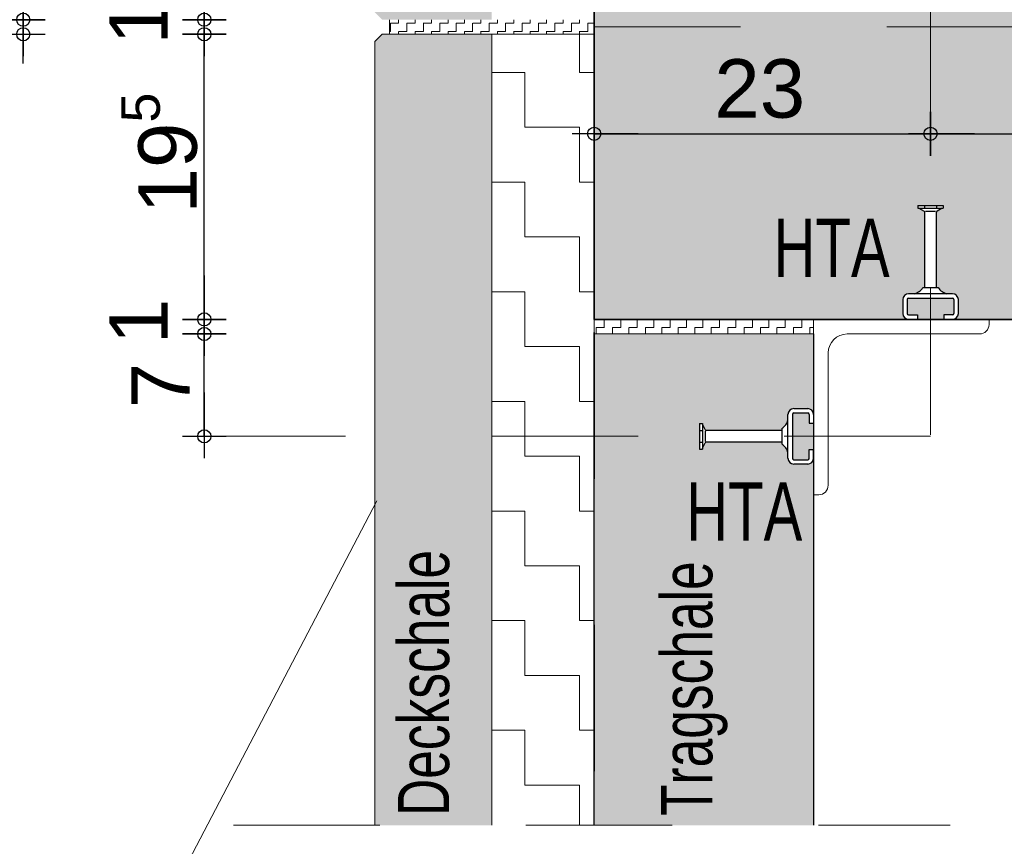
# Model space of a CAD drawing. Header units: metres. Extents: x 1316.5 to 1415.3, y -94.1 to -52.
# Tile 391 of 656: x 1400.355 to 1401.028, y -76.917 to -76.351. Entities that reach past the tile are written whole.
import ezdxf

# ---------------------------------------------------------------- set-up
doc = ezdxf.new("R2010")
doc.units = ezdxf.units.M
doc.header["$PDMODE"] = 65
for name, pattern in [('AUSGEZOGEN', [0]), ('GETRENNT2_S10', [0.045, 0.02, -0.01, 0, -0.005, 0, -0.01]), ('GETRENNT2_S6', [0.12, 0.07, -0.01, 0.01, -0.01, 0.01, -0.01]), ('STRICHLINIE2_S3', [0.055, 0.04, -0.015]), ('STRICHPUNKT2_S5', [0.1, 0.07, -0.01, 0.01, -0.01])]:
    doc.linetypes.add(name, pattern=pattern)
doc.layers.add('XR$4$_40732', color=7, linetype='Continuous')
doc.layers.add('XR$4$_42154', color=7, linetype='Continuous')
for name, color, linetype, lineweight in [('XR$4$Achsen', 4, 'AUSGEZOGEN', 13), ('XR$4$Fenster', 3, 'AUSGEZOGEN', 18), ('XR$4$Maßlinie 1_50', 7, 'AUSGEZOGEN', 25), ('XR$4$Muster', 4, 'AUSGEZOGEN', 13), ('XR$4$Möblierung', 4, 'AUSGEZOGEN', 13), ('XR$4$STANDARD_1', 7, 'AUSGEZOGEN', 25), ('XR$4$Text 1_100', 3, 'AUSGEZOGEN', 18), ('XR$4$Türen', 3, 'AUSGEZOGEN', 18), ('XR$4$Wand Mauerwerk tr_1', 42, 'AUSGEZOGEN', 18)]:
    doc.layers.add(name, color=color, linetype=linetype, lineweight=lineweight)
doc.styles.add('ARIAL', font='arial.ttf')
doc.dimstyles.new('DIMSTYLE_21', dxfattribs={"dimtxt": 0.04, "dimasz": 0.03, "dimexe": 0, "dimexo": 1e-06, "dimgap": 0.02, "dimtad": 2, "dimdec": 0, "dimlfac": 100, "dimrnd": 0.5, "dimzin": 12, "dimdsep": 46, "dimtxsty": 'ARIAL', "dimblk1": 'ALL_ML_KREIS', "dimblk2": 'ALL_ML_KREIS', "dimsah": 1, "dimcen": 0, "dimse1": 1, "dimse2": 1, "dimclrd": 7, "dimclre": 7, "dimclrt": 7, "dimadec": 0, "dimazin": 0, "dimtfac": 1, "dimtdec": 0, "dimtix": 1, "dimtmove": 2, "dimatfit": 3, "dimfxl": 0, "dimtzin": 0, "dimlwd": 0, "dimlwe": 25, "dimarcsym": 0})
doc.dimstyles.new('DIMSTYLE_38', dxfattribs={"dimtxt": 0.04, "dimasz": 0.03, "dimexe": 0, "dimexo": 1e-06, "dimgap": 0.02, "dimtad": 2, "dimdec": 1, "dimlfac": 100, "dimrnd": 0.5, "dimzin": 12, "dimdsep": 46, "dimtxsty": 'ARIAL', "dimblk1": 'ALL_ML_KREIS', "dimblk2": 'ALL_ML_KREIS', "dimsah": 1, "dimcen": 0, "dimse1": 1, "dimse2": 1, "dimclrd": 7, "dimclre": 7, "dimclrt": 7, "dimadec": 0, "dimazin": 0, "dimtfac": 1, "dimtdec": 0, "dimtix": 1, "dimtmove": 2, "dimatfit": 3, "dimfxl": 0, "dimtzin": 0, "dimlwd": 0, "dimlwe": 25, "dimarcsym": 0})
doc.dimstyles.new('DIMSTYLE_4', dxfattribs={"dimtxt": 0.04, "dimasz": 0.03, "dimexe": 0, "dimexo": 1e-06, "dimgap": 0.02, "dimtad": 2, "dimdec": 1, "dimlfac": 100, "dimrnd": 0.5, "dimzin": 4, "dimdsep": 46, "dimtxsty": 'ARIAL', "dimblk1": 'ALL_ML_KREIS', "dimblk2": 'ALL_ML_KREIS', "dimsah": 1, "dimcen": 0, "dimse1": 1, "dimse2": 1, "dimclrd": 7, "dimclre": 7, "dimclrt": 7, "dimadec": 0, "dimazin": 0, "dimtfac": 1, "dimtdec": 0, "dimtix": 1, "dimtmove": 2, "dimatfit": 3, "dimfxl": 0, "dimtzin": 0, "dimlwd": 0, "dimlwe": 25, "dimarcsym": 0})
doc.dimstyles.new('DIMSTYLE_5', dxfattribs={"dimtxt": 0.04, "dimasz": 0.03, "dimexe": 0, "dimexo": 1e-06, "dimgap": 0.02, "dimtad": 2, "dimdec": 1, "dimlfac": 100, "dimrnd": 0.5, "dimzin": 4, "dimdsep": 46, "dimtxsty": 'ARIAL', "dimblk1": 'ALL_ML_KREIS', "dimblk2": 'ALL_ML_KREIS', "dimsah": 1, "dimcen": 0, "dimse1": 1, "dimse2": 1, "dimclrd": 7, "dimclre": 7, "dimclrt": 7, "dimadec": 0, "dimazin": 0, "dimtfac": 1, "dimtdec": 0, "dimtix": 1, "dimtmove": 2, "dimatfit": 3, "dimfxl": 0, "dimtvp": 1.2, "dimtzin": 0, "dimlwd": 0, "dimlwe": 25, "dimarcsym": 0})
pattern_1 = [(90, (-0.01125, 0.01125), (-0.005625, 0.005625), [0.005625, -0.005625]), (180, (-0.01125, 0.01125), (-0.005625, -0.005625), [0.005625, -0.005625])]

# ---------------------------------------------------------------- blocks, each defined once
blk = doc.blocks.new('COMPLEXOBJECT_47')
at = {"layer": 'XR$4$_40732', "color": 3, "linetype": 'AUSGEZOGEN', "lineweight": 13, "transparency": 33554687}
for p, q in [((1401.01747, -76.55637), (1400.89747, -76.55637)), ((1400.89747, -76.55637), (1400.89747, -76.67637)), ((1401.01747, -76.55987), (1401.01747, -76.55637)), ((1400.92047, -76.56637), (1401.01097, -76.56637)), ((1400.90747, -76.66987), (1400.90747, -76.57937)), ((1400.89747, -76.62587), (1400.89747, -76.64537)), ((1400.89747, -76.67637), (1400.90097, -76.67637))]:
    blk.add_line(p, q, dxfattribs=at)
for centre, radius, start, end in [((1401.01097, -76.55987), 0.0065, 270, 0), ((1400.92047, -76.57937), 0.013, 90, 180), ((1400.90097, -76.66987), 0.0065, 270, 0)]:
    blk.add_arc(centre, radius, start, end, dxfattribs=at)
blk = doc.blocks.new('ALL_ML_KREIS')
at = {"color": 0, "linetype": 'ByBlock', "lineweight": -2}
for p, q in [((0, -0.5), (0, 0.5)), ((-1, 0), (0.5, 0))]:
    blk.add_line(p, q, dxfattribs=at)
blk.add_circle((0, 0), 0.15, dxfattribs=at)
blk = doc.blocks.new('*D385')
at = {"layer": 'DEFPOINTS', "color": 7, "linetype": 'AUSGEZOGEN', "lineweight": 25, "transparency": 33554687}
for p in [(1400.59747, -76.90247), (1400.89747, -76.90247), (1400.59747, -77.19122)]:
    blk.add_point(p, dxfattribs=at)
at = {"layer": 'XR$4$Maßlinie 1_50', "color": 7, "linetype": 'AUSGEZOGEN', "lineweight": -2, "transparency": 33554687}
blk.add_line((1400.59747, -77.19122), (1400.89747, -77.19122), dxfattribs=at)
at = {"layer": 'XR$4$Maßlinie 1_50', "color": 7, "linetype": 'AUSGEZOGEN', "lineweight": 25, "transparency": 33554687, "xscale": 0.03, "yscale": 0.03, "zscale": 0.03, "rotation": 180}
blk.add_blockref('ALL_ML_KREIS', (1400.59747, -77.19122), dxfattribs=at)
at = {"layer": 'XR$4$Maßlinie 1_50', "color": 7, "linetype": 'AUSGEZOGEN', "lineweight": 25, "transparency": 33554687, "xscale": 0.03, "yscale": 0.03, "zscale": 0.03}
blk.add_blockref('ALL_ML_KREIS', (1400.89747, -77.19122), dxfattribs=at)
at = {"layer": 'XR$4$Maßlinie 1_50', "color": 7, "linetype": 'AUSGEZOGEN', "lineweight": 25, "transparency": 33554687, "insert": (1400.74573, -77.16051), "char_height": 0.04, "width": 0.16, "attachment_point": 5, "style": 'ARIAL'}
blk.add_mtext('\\A1;{\\A1;{30\\H0.026400;\\S^ ;}}', dxfattribs=at)
blk = doc.blocks.new('*D388')
at = {"layer": 'DEFPOINTS', "color": 7, "linetype": 'AUSGEZOGEN', "lineweight": 25, "transparency": 33554687}
for p in [(1400.59747, -75.8897), (1400.67747, -76.11778), (1400.59747, -76.66742)]:
    blk.add_point(p, dxfattribs=at)
at = {"layer": 'XR$4$Maßlinie 1_50', "color": 7, "linetype": 'AUSGEZOGEN', "lineweight": -2, "transparency": 33554687}
blk.add_line((1400.59747, -75.8897), (1400.67747, -75.8897), dxfattribs=at)
at = {"layer": 'XR$4$Maßlinie 1_50', "color": 7, "linetype": 'AUSGEZOGEN', "lineweight": 25, "transparency": 33554687, "xscale": 0.03, "yscale": 0.03, "zscale": 0.03, "rotation": 180}
blk.add_blockref('ALL_ML_KREIS', (1400.59747, -75.8897), dxfattribs=at)
at = {"layer": 'XR$4$Maßlinie 1_50', "color": 7, "linetype": 'AUSGEZOGEN', "lineweight": 25, "transparency": 33554687, "xscale": 0.03, "yscale": 0.03, "zscale": 0.03}
blk.add_blockref('ALL_ML_KREIS', (1400.67747, -75.8897), dxfattribs=at)
at = {"layer": 'XR$4$Maßlinie 1_50', "color": 7, "linetype": 'AUSGEZOGEN', "lineweight": 25, "transparency": 33554687, "insert": (1400.63716, -75.85901), "char_height": 0.04, "width": 0.12, "attachment_point": 5, "style": 'ARIAL'}
blk.add_mtext('\\A1;{\\A1;{8\\H0.026400;\\S^ ;}}', dxfattribs=at)
blk = doc.blocks.new('*D389')
at = {"layer": 'DEFPOINTS', "color": 7, "linetype": 'AUSGEZOGEN', "lineweight": 25, "transparency": 33554687}
for p in [(1400.67747, -75.8897), (1400.67747, -76.11778), (1400.74747, -76.63013)]:
    blk.add_point(p, dxfattribs=at)
at = {"layer": 'XR$4$Maßlinie 1_50', "color": 7, "linetype": 'AUSGEZOGEN', "lineweight": -2, "transparency": 33554687}
blk.add_line((1400.67747, -75.8897), (1400.74747, -75.8897), dxfattribs=at)
at = {"layer": 'XR$4$Maßlinie 1_50', "color": 7, "linetype": 'AUSGEZOGEN', "lineweight": 25, "transparency": 33554687, "xscale": 0.03, "yscale": 0.03, "zscale": 0.03, "rotation": 180}
blk.add_blockref('ALL_ML_KREIS', (1400.67747, -75.8897), dxfattribs=at)
at = {"layer": 'XR$4$Maßlinie 1_50', "color": 7, "linetype": 'AUSGEZOGEN', "lineweight": 25, "transparency": 33554687, "xscale": 0.03, "yscale": 0.03, "zscale": 0.03}
blk.add_blockref('ALL_ML_KREIS', (1400.74747, -75.8897), dxfattribs=at)
at = {"layer": 'XR$4$Maßlinie 1_50', "color": 7, "linetype": 'AUSGEZOGEN', "lineweight": 25, "transparency": 33554687, "insert": (1400.7122, -75.8597), "char_height": 0.04, "width": 0.12, "attachment_point": 5, "style": 'ARIAL'}
blk.add_mtext('\\A1;{\\A1;{7\\H0.026400;\\S^ ;}}', dxfattribs=at)
blk = doc.blocks.new('*D390')
at = {"layer": 'DEFPOINTS', "color": 7, "linetype": 'AUSGEZOGEN', "lineweight": 25, "transparency": 33554687}
for p in [(1400.63548, -76.35137), (1400.35707, -76.36137), (1400.64265, -76.36137)]:
    blk.add_point(p, dxfattribs=at)
at = {"layer": 'XR$4$Maßlinie 1_50', "color": 7, "linetype": 'AUSGEZOGEN', "lineweight": -2, "transparency": 33554687}
blk.add_line((1400.35707, -76.36137), (1400.35707, -76.35137), dxfattribs=at)
at = {"layer": 'XR$4$Maßlinie 1_50', "color": 7, "linetype": 'AUSGEZOGEN', "lineweight": 25, "transparency": 33554687, "xscale": 0.03, "yscale": 0.03, "zscale": 0.03}
for p, rotation in [((1400.35707, -76.36137), 270), ((1400.35707, -76.35137), 90)]:
    blk.add_blockref('ALL_ML_KREIS', p, dxfattribs=dict(at, rotation=rotation))
at = {"layer": 'XR$4$Maßlinie 1_50', "color": 7, "linetype": 'AUSGEZOGEN', "lineweight": 25, "transparency": 33554687, "insert": (1400.31207, -76.35278), "char_height": 0.04, "width": 0.12, "attachment_point": 5, "rotation": 90, "style": 'ARIAL'}
blk.add_mtext('\\A1;{\\A1;{1\\H0.026400;\\S^ ;}}', dxfattribs=at)
blk = doc.blocks.new('*D391')
at = {"layer": 'DEFPOINTS', "color": 7, "linetype": 'AUSGEZOGEN', "lineweight": 25, "transparency": 33554687}
for p in [(1400.8143, -76.00637), (1400.35707, -76.35137), (1400.63548, -76.35137)]:
    blk.add_point(p, dxfattribs=at)
at = {"layer": 'XR$4$Maßlinie 1_50', "color": 7, "linetype": 'AUSGEZOGEN', "lineweight": -2, "transparency": 33554687}
blk.add_line((1400.35707, -76.35137), (1400.35707, -76.00637), dxfattribs=at)
at = {"layer": 'XR$4$Maßlinie 1_50', "color": 7, "linetype": 'AUSGEZOGEN', "lineweight": 25, "transparency": 33554687, "xscale": 0.03, "yscale": 0.03, "zscale": 0.03}
for p, rotation in [((1400.35707, -76.00637), 90), ((1400.35707, -76.35137), 270)]:
    blk.add_blockref('ALL_ML_KREIS', p, dxfattribs=dict(at, rotation=rotation))
at = {"layer": 'XR$4$Maßlinie 1_50', "color": 7, "linetype": 'AUSGEZOGEN', "lineweight": 25, "transparency": 33554687, "insert": (1400.32636, -76.1626), "char_height": 0.04, "width": 0.16, "attachment_point": 5, "rotation": 90, "style": 'ARIAL'}
blk.add_mtext('\\A1;{\\A1;{34\\H0.026400;\\S5^ ;}}', dxfattribs=at)
blk = doc.blocks.new('*D396')
at = {"layer": 'DEFPOINTS', "color": 7, "linetype": 'AUSGEZOGEN', "lineweight": 25, "transparency": 33554687}
for p in [(1400.67747, -76.87947), (1400.59747, -76.90247), (1400.59747, -77.06804)]:
    blk.add_point(p, dxfattribs=at)
at = {"layer": 'XR$4$Maßlinie 1_50', "color": 7, "linetype": 'AUSGEZOGEN', "lineweight": -2, "transparency": 33554687}
blk.add_line((1400.59747, -77.06804), (1400.67747, -77.06804), dxfattribs=at)
at = {"layer": 'XR$4$Maßlinie 1_50', "color": 7, "linetype": 'AUSGEZOGEN', "lineweight": 25, "transparency": 33554687, "xscale": 0.03, "yscale": 0.03, "zscale": 0.03, "rotation": 180}
blk.add_blockref('ALL_ML_KREIS', (1400.59747, -77.06804), dxfattribs=at)
at = {"layer": 'XR$4$Maßlinie 1_50', "color": 7, "linetype": 'AUSGEZOGEN', "lineweight": 25, "transparency": 33554687, "xscale": 0.03, "yscale": 0.03, "zscale": 0.03}
blk.add_blockref('ALL_ML_KREIS', (1400.67747, -77.06804), dxfattribs=at)
at = {"layer": 'XR$4$Maßlinie 1_50', "color": 7, "linetype": 'AUSGEZOGEN', "lineweight": 25, "transparency": 33554687, "insert": (1400.63716, -77.03736), "char_height": 0.04, "width": 0.12, "attachment_point": 5, "style": 'ARIAL'}
blk.add_mtext('\\A1;{\\A1;{8\\H0.026400;\\S^ ;}}', dxfattribs=at)
blk = doc.blocks.new('*D397')
at = {"layer": 'DEFPOINTS', "color": 7, "linetype": 'AUSGEZOGEN', "lineweight": 25, "transparency": 33554687}
for p in [(1400.74747, -76.86947), (1400.67747, -76.87947), (1400.67747, -77.06804)]:
    blk.add_point(p, dxfattribs=at)
at = {"layer": 'XR$4$Maßlinie 1_50', "color": 7, "linetype": 'AUSGEZOGEN', "lineweight": -2, "transparency": 33554687}
blk.add_line((1400.67747, -77.06804), (1400.74747, -77.06804), dxfattribs=at)
at = {"layer": 'XR$4$Maßlinie 1_50', "color": 7, "linetype": 'AUSGEZOGEN', "lineweight": 25, "transparency": 33554687, "xscale": 0.03, "yscale": 0.03, "zscale": 0.03, "rotation": 180}
blk.add_blockref('ALL_ML_KREIS', (1400.67747, -77.06804), dxfattribs=at)
at = {"layer": 'XR$4$Maßlinie 1_50', "color": 7, "linetype": 'AUSGEZOGEN', "lineweight": 25, "transparency": 33554687, "xscale": 0.03, "yscale": 0.03, "zscale": 0.03}
blk.add_blockref('ALL_ML_KREIS', (1400.74747, -77.06804), dxfattribs=at)
at = {"layer": 'XR$4$Maßlinie 1_50', "color": 7, "linetype": 'AUSGEZOGEN', "lineweight": 25, "transparency": 33554687, "insert": (1400.7122, -77.03804), "char_height": 0.04, "width": 0.12, "attachment_point": 5, "style": 'ARIAL'}
blk.add_mtext('\\A1;{\\A1;{7\\H0.026400;\\S^ ;}}', dxfattribs=at)
blk = doc.blocks.new('*D398')
at = {"layer": 'DEFPOINTS', "color": 7, "linetype": 'AUSGEZOGEN', "lineweight": 25, "transparency": 33554687}
for p in [(1400.89747, -76.85947), (1400.74747, -76.86947), (1400.74747, -77.06804)]:
    blk.add_point(p, dxfattribs=at)
at = {"layer": 'XR$4$Maßlinie 1_50', "color": 7, "linetype": 'AUSGEZOGEN', "lineweight": -2, "transparency": 33554687}
blk.add_line((1400.74747, -77.06804), (1400.89747, -77.06804), dxfattribs=at)
at = {"layer": 'XR$4$Maßlinie 1_50', "color": 7, "linetype": 'AUSGEZOGEN', "lineweight": 25, "transparency": 33554687, "xscale": 0.03, "yscale": 0.03, "zscale": 0.03, "rotation": 180}
blk.add_blockref('ALL_ML_KREIS', (1400.74747, -77.06804), dxfattribs=at)
at = {"layer": 'XR$4$Maßlinie 1_50', "color": 7, "linetype": 'AUSGEZOGEN', "lineweight": 25, "transparency": 33554687, "xscale": 0.03, "yscale": 0.03, "zscale": 0.03}
blk.add_blockref('ALL_ML_KREIS', (1400.89747, -77.06804), dxfattribs=at)
at = {"layer": 'XR$4$Maßlinie 1_50', "color": 7, "linetype": 'AUSGEZOGEN', "lineweight": 25, "transparency": 33554687, "insert": (1400.82051, -77.03736), "char_height": 0.04, "width": 0.16, "attachment_point": 5, "style": 'ARIAL'}
blk.add_mtext('\\A1;{\\A1;{15\\H0.026400;\\S^ ;}}', dxfattribs=at)
blk = doc.blocks.new('*D399')
at = {"layer": 'DEFPOINTS', "color": 7, "linetype": 'AUSGEZOGEN', "lineweight": 25, "transparency": 33554687}
for p in [(1401.69646, -76.55637), (1400.89747, -76.85947), (1400.89747, -77.06804)]:
    blk.add_point(p, dxfattribs=at)
at = {"layer": 'XR$4$Maßlinie 1_50', "color": 7, "linetype": 'AUSGEZOGEN', "lineweight": -2, "transparency": 33554687}
blk.add_line((1400.89747, -77.06804), (1401.69646, -77.06804), dxfattribs=at)
at = {"layer": 'XR$4$Maßlinie 1_50', "color": 7, "linetype": 'AUSGEZOGEN', "lineweight": 25, "transparency": 33554687, "xscale": 0.03, "yscale": 0.03, "zscale": 0.03, "rotation": 180}
blk.add_blockref('ALL_ML_KREIS', (1400.89747, -77.06804), dxfattribs=at)
at = {"layer": 'XR$4$Maßlinie 1_50', "color": 7, "linetype": 'AUSGEZOGEN', "lineweight": 25, "transparency": 33554687, "xscale": 0.03, "yscale": 0.03, "zscale": 0.03}
blk.add_blockref('ALL_ML_KREIS', (1401.69646, -77.06804), dxfattribs=at)
at = {"layer": 'XR$4$Maßlinie 1_50', "color": 7, "linetype": 'AUSGEZOGEN', "lineweight": 25, "transparency": 33554687, "insert": (1401.29522, -77.03736), "char_height": 0.04, "width": 0.16, "attachment_point": 5, "style": 'ARIAL'}
blk.add_mtext('\\A1;{\\A1;{80\\H0.026400;\\S^ ;}}', dxfattribs=at)
blk = doc.blocks.new('*D419')
at = {"layer": 'DEFPOINTS', "color": 7, "linetype": 'AUSGEZOGEN', "lineweight": 25, "transparency": 33554687}
for p in [(1400.85393, -76.56637), (1400.48086, -76.63637), (1400.74747, -76.63637)]:
    blk.add_point(p, dxfattribs=at)
at = {"layer": 'XR$4$Maßlinie 1_50', "color": 7, "linetype": 'AUSGEZOGEN', "lineweight": -2, "transparency": 33554687}
blk.add_line((1400.48086, -76.63637), (1400.48086, -76.56637), dxfattribs=at)
at = {"layer": 'XR$4$Maßlinie 1_50', "color": 7, "linetype": 'AUSGEZOGEN', "lineweight": 25, "transparency": 33554687, "xscale": 0.03, "yscale": 0.03, "zscale": 0.03}
for p, rotation in [((1400.48086, -76.56637), 90), ((1400.48086, -76.63637), 270)]:
    blk.add_blockref('ALL_ML_KREIS', p, dxfattribs=dict(at, rotation=rotation))
at = {"layer": 'XR$4$Maßlinie 1_50', "color": 7, "linetype": 'AUSGEZOGEN', "lineweight": 25, "transparency": 33554687, "insert": (1400.45086, -76.60164), "char_height": 0.04, "width": 0.12, "attachment_point": 5, "rotation": 90, "style": 'ARIAL'}
blk.add_mtext('\\A1;{\\A1;{7\\H0.026400;\\S^ ;}}', dxfattribs=at)
blk = doc.blocks.new('*D420')
at = {"layer": 'DEFPOINTS', "color": 7, "linetype": 'AUSGEZOGEN', "lineweight": 25, "transparency": 33554687}
for p in [(1400.93809, -76.55637), (1400.48086, -76.56637), (1400.85393, -76.56637)]:
    blk.add_point(p, dxfattribs=at)
at = {"layer": 'XR$4$Maßlinie 1_50', "color": 7, "linetype": 'AUSGEZOGEN', "lineweight": -2, "transparency": 33554687}
blk.add_line((1400.48086, -76.56637), (1400.48086, -76.55637), dxfattribs=at)
at = {"layer": 'XR$4$Maßlinie 1_50', "color": 7, "linetype": 'AUSGEZOGEN', "lineweight": 25, "transparency": 33554687, "xscale": 0.03, "yscale": 0.03, "zscale": 0.03}
for p, rotation in [((1400.48086, -76.56637), 270), ((1400.48086, -76.55637), 90)]:
    blk.add_blockref('ALL_ML_KREIS', p, dxfattribs=dict(at, rotation=rotation))
at = {"layer": 'XR$4$Maßlinie 1_50', "color": 7, "linetype": 'AUSGEZOGEN', "lineweight": 25, "transparency": 33554687, "insert": (1400.43586, -76.55778), "char_height": 0.04, "width": 0.12, "attachment_point": 5, "rotation": 90, "style": 'ARIAL'}
blk.add_mtext('\\A1;{\\A1;{1\\H0.026400;\\S^ ;}}', dxfattribs=at)
blk = doc.blocks.new('*D421')
at = {"layer": 'DEFPOINTS', "color": 7, "linetype": 'AUSGEZOGEN', "lineweight": 25, "transparency": 33554687}
for p in [(1400.64265, -76.36137), (1400.48086, -76.55637), (1400.93809, -76.55637)]:
    blk.add_point(p, dxfattribs=at)
at = {"layer": 'XR$4$Maßlinie 1_50', "color": 7, "linetype": 'AUSGEZOGEN', "lineweight": -2, "transparency": 33554687}
blk.add_line((1400.48086, -76.55637), (1400.48086, -76.36137), dxfattribs=at)
at = {"layer": 'XR$4$Maßlinie 1_50', "color": 7, "linetype": 'AUSGEZOGEN', "lineweight": 25, "transparency": 33554687, "xscale": 0.03, "yscale": 0.03, "zscale": 0.03}
for p, rotation in [((1400.48086, -76.36137), 90), ((1400.48086, -76.55637), 270)]:
    blk.add_blockref('ALL_ML_KREIS', p, dxfattribs=dict(at, rotation=rotation))
at = {"layer": 'XR$4$Maßlinie 1_50', "color": 7, "linetype": 'AUSGEZOGEN', "lineweight": 25, "transparency": 33554687, "insert": (1400.45018, -76.4426), "char_height": 0.04, "width": 0.16, "attachment_point": 5, "rotation": 90, "style": 'ARIAL'}
blk.add_mtext('\\A1;{\\A1;{19\\H0.026400;\\S5^ ;}}', dxfattribs=at)
blk = doc.blocks.new('*D422')
at = {"layer": 'DEFPOINTS', "color": 7, "linetype": 'AUSGEZOGEN', "lineweight": 25, "transparency": 33554687}
for p in [(1400.63988, -76.35137), (1400.48086, -76.36137), (1400.64265, -76.36137)]:
    blk.add_point(p, dxfattribs=at)
at = {"layer": 'XR$4$Maßlinie 1_50', "color": 7, "linetype": 'AUSGEZOGEN', "lineweight": -2, "transparency": 33554687}
blk.add_line((1400.48086, -76.36137), (1400.48086, -76.35137), dxfattribs=at)
at = {"layer": 'XR$4$Maßlinie 1_50', "color": 7, "linetype": 'AUSGEZOGEN', "lineweight": 25, "transparency": 33554687, "xscale": 0.03, "yscale": 0.03, "zscale": 0.03}
for p, rotation in [((1400.48086, -76.36137), 270), ((1400.48086, -76.35137), 90)]:
    blk.add_blockref('ALL_ML_KREIS', p, dxfattribs=dict(at, rotation=rotation))
at = {"layer": 'XR$4$Maßlinie 1_50', "color": 7, "linetype": 'AUSGEZOGEN', "lineweight": 25, "transparency": 33554687, "insert": (1400.43586, -76.35278), "char_height": 0.04, "width": 0.12, "attachment_point": 5, "rotation": 90, "style": 'ARIAL'}
blk.add_mtext('\\A1;{\\A1;{1\\H0.026400;\\S^ ;}}', dxfattribs=at)
blk = doc.blocks.new('*D423')
at = {"layer": 'DEFPOINTS', "color": 7, "linetype": 'AUSGEZOGEN', "lineweight": 25, "transparency": 33554687}
for p in [(1400.85325, -76.15637), (1400.48086, -76.35137), (1400.63988, -76.35137)]:
    blk.add_point(p, dxfattribs=at)
at = {"layer": 'XR$4$Maßlinie 1_50', "color": 7, "linetype": 'AUSGEZOGEN', "lineweight": -2, "transparency": 33554687}
blk.add_line((1400.48086, -76.35137), (1400.48086, -76.15637), dxfattribs=at)
at = {"layer": 'XR$4$Maßlinie 1_50', "color": 7, "linetype": 'AUSGEZOGEN', "lineweight": 25, "transparency": 33554687, "xscale": 0.03, "yscale": 0.03, "zscale": 0.03}
for p, rotation in [((1400.48086, -76.15637), 90), ((1400.48086, -76.35137), 270)]:
    blk.add_blockref('ALL_ML_KREIS', p, dxfattribs=dict(at, rotation=rotation))
at = {"layer": 'XR$4$Maßlinie 1_50', "color": 7, "linetype": 'AUSGEZOGEN', "lineweight": 25, "transparency": 33554687, "insert": (1400.45018, -76.2376), "char_height": 0.04, "width": 0.16, "attachment_point": 5, "rotation": 90, "style": 'ARIAL'}
blk.add_mtext('\\A1;{\\A1;{19\\H0.026400;\\S5^ ;}}', dxfattribs=at)
blk = doc.blocks.new('*D489')
at = {"layer": 'DEFPOINTS', "color": 7, "linetype": 'AUSGEZOGEN', "lineweight": 25, "transparency": 33554687}
for p in [(1400.74747, -76.42941), (1400.74747, -76.55637), (1400.97747, -76.55637)]:
    blk.add_point(p, dxfattribs=at)
at = {"layer": 'XR$4$Maßlinie 1_50', "color": 7, "linetype": 'AUSGEZOGEN', "lineweight": -2, "transparency": 33554687}
blk.add_line((1400.74747, -76.42941), (1400.97747, -76.42941), dxfattribs=at)
at = {"layer": 'XR$4$Maßlinie 1_50', "color": 7, "linetype": 'AUSGEZOGEN', "lineweight": 25, "transparency": 33554687, "xscale": 0.03, "yscale": 0.03, "zscale": 0.03, "rotation": 180}
blk.add_blockref('ALL_ML_KREIS', (1400.74747, -76.42941), dxfattribs=at)
at = {"layer": 'XR$4$Maßlinie 1_50', "color": 7, "linetype": 'AUSGEZOGEN', "lineweight": 25, "transparency": 33554687, "xscale": 0.03, "yscale": 0.03, "zscale": 0.03}
blk.add_blockref('ALL_ML_KREIS', (1400.97747, -76.42941), dxfattribs=at)
at = {"layer": 'XR$4$Maßlinie 1_50', "color": 7, "linetype": 'AUSGEZOGEN', "lineweight": 25, "transparency": 33554687, "insert": (1400.86066, -76.3987), "char_height": 0.04, "width": 0.08, "attachment_point": 5, "style": 'ARIAL'}
blk.add_mtext('\\A1;{23}', dxfattribs=at)
blk = doc.blocks.new('*D490')
at = {"layer": 'DEFPOINTS', "color": 7, "linetype": 'AUSGEZOGEN', "lineweight": 25, "transparency": 33554687}
for p in [(1400.97747, -76.42941), (1400.97747, -76.55637), (1401.22196, -76.55637)]:
    blk.add_point(p, dxfattribs=at)
at = {"layer": 'XR$4$Maßlinie 1_50', "color": 7, "linetype": 'AUSGEZOGEN', "lineweight": -2, "transparency": 33554687}
blk.add_line((1400.97747, -76.42941), (1401.22196, -76.42941), dxfattribs=at)
at = {"layer": 'XR$4$Maßlinie 1_50', "color": 7, "linetype": 'AUSGEZOGEN', "lineweight": 25, "transparency": 33554687, "xscale": 0.03, "yscale": 0.03, "zscale": 0.03, "rotation": 180}
blk.add_blockref('ALL_ML_KREIS', (1400.97747, -76.42941), dxfattribs=at)
at = {"layer": 'XR$4$Maßlinie 1_50', "color": 7, "linetype": 'AUSGEZOGEN', "lineweight": 25, "transparency": 33554687, "xscale": 0.03, "yscale": 0.03, "zscale": 0.03}
blk.add_blockref('ALL_ML_KREIS', (1401.22196, -76.42941), dxfattribs=at)
at = {"layer": 'XR$4$Maßlinie 1_50', "color": 7, "linetype": 'AUSGEZOGEN', "lineweight": 25, "transparency": 33554687, "insert": (1401.11599, -76.39941), "char_height": 0.04, "width": 0.16, "attachment_point": 5, "style": 'ARIAL'}
blk.add_mtext('\\A1;{\\A1;{24\\H0.026400;\\S5^ ;}}', dxfattribs=at)

msp = doc.modelspace()

# ---------------------------------------------------------------- hatches: boundary and pattern name
at = {"layer": 'XR$4$Fenster', "linetype": 'AUSGEZOGEN', "lineweight": 13, "transparency": 33554687}
for points in [[(1400.67747, -76.08637), (1401.74146, -76.08637), (1401.74146, -76.53086), (1401.74646, -76.53586), (1401.81646, -76.53586), (1401.82146, -76.53086), (1401.82146, -76.01137), (1401.81646, -76.00637), (1400.60247, -76.00637), (1400.59747, -76.01137), (1400.59747, -76.34637), (1400.60247, -76.35137), (1400.67747, -76.35137)], [(1400.59747, -76.90247), (1400.67747, -76.90247), (1400.67747, -76.36137), (1400.60247, -76.36137), (1400.59747, -76.36637)], [(1400.82147, -76.64437), (1400.82147, -76.6451), (1400.81957, -76.6451), (1400.81957, -76.62764), (1400.82147, -76.62764), (1400.82147, -76.62837), (1400.82334, -76.63194), (1400.82357, -76.63208), (1400.82357, -76.63237), (1400.87577, -76.63237), (1400.87577, -76.63112), (1400.87695, -76.6302), (1400.87798, -76.62912), (1400.87884, -76.62789), (1400.87997, -76.62562), (1400.87997, -76.62137), (1400.88016, -76.62013), (1400.88073, -76.61902), (1400.88162, -76.61813), (1400.88273, -76.61756), (1400.88397, -76.61737), (1400.89347, -76.61737), (1400.8947, -76.61756), (1400.89582, -76.61813), (1400.8967, -76.61902), (1400.89727, -76.62013), (1400.89747, -76.62137), (1400.89747, -76.56637), (1400.74747, -76.56637), (1400.74747, -76.90247), (1400.89747, -76.90247), (1400.89747, -76.65137), (1400.89727, -76.65261), (1400.8967, -76.65372), (1400.89582, -76.65461), (1400.8947, -76.65517), (1400.89347, -76.65537), (1400.88397, -76.65537), (1400.88273, -76.65517), (1400.88162, -76.65461), (1400.88073, -76.65372), (1400.88016, -76.65261), (1400.87997, -76.65137), (1400.87997, -76.64712), (1400.87884, -76.64485), (1400.87798, -76.64362), (1400.87695, -76.64254), (1400.87577, -76.64162), (1400.87577, -76.64037), (1400.82357, -76.64037), (1400.82357, -76.64066), (1400.82334, -76.6408)], [(1400.89747, -76.62737), (1400.89447, -76.62737), (1400.89447, -76.62137), (1400.89347, -76.62037), (1400.88397, -76.62037), (1400.88297, -76.62137), (1400.88297, -76.65137), (1400.88397, -76.65237), (1400.89347, -76.65237), (1400.89447, -76.65137), (1400.89447, -76.64537), (1400.89747, -76.64537)]]:
    msp.add_hatch(color=253, dxfattribs=at).paths.add_polyline_path(points)
at = {"layer": 'XR$4$Muster', "linetype": 'AUSGEZOGEN', "lineweight": 13, "transparency": 33554687}
h = msp.add_hatch(dxfattribs=at)
h.set_pattern_fill('MUSTER', color=4, scale=0.005625, angle=90, style=0, pattern_type=2)
h.set_pattern_definition(pattern_1)
h.paths.add_polyline_path([(1400.74747, -76.35137), (1400.60747, -76.35137), (1400.60747, -76.36137), (1400.74747, -76.36137)], flags=0)
h = msp.add_hatch(dxfattribs=at)
h.set_pattern_fill('MUSTER', color=4, scale=0.0375, style=0, pattern_type=2)
h.set_pattern_definition([(0, (0.075, 0.075), (0.0375, 0.0375), [0.0375, -0.0375]), (90, (0.075, 0.075), (-0.0375, 0.0375), [0.0375, -0.0375])])
h.paths.add_polyline_path([(1400.74747, -76.90247), (1400.74747, -76.36137), (1400.67747, -76.36137), (1400.67747, -76.90247)], flags=0)
h = msp.add_hatch(dxfattribs=at)
h.set_pattern_fill('MUSTER', color=4, scale=0.005625, angle=90, style=0, pattern_type=2)
h.set_pattern_definition(pattern_1)
h.paths.add_polyline_path([(1400.89747, -76.55637), (1400.74747, -76.55637), (1400.74747, -76.56637), (1400.89747, -76.56637)], flags=0)
at = {"layer": 'XR$4$Möblierung', "linetype": 'AUSGEZOGEN', "lineweight": 13, "transparency": 33554687}
for points in [[(1401.69569, -76.45902), (1401.69626, -76.46013), (1401.69646, -76.46137), (1401.69646, -76.15637), (1401.23696, -76.15637), (1401.23096, -76.15637), (1401.21296, -76.15637), (1401.20696, -76.15637), (1400.74747, -76.15637), (1400.74747, -76.55637), (1400.96247, -76.55637), (1400.96123, -76.55617), (1400.96012, -76.55561), (1400.95923, -76.55472), (1400.95866, -76.55361), (1400.95847, -76.55237), (1400.95847, -76.54287), (1400.95866, -76.54163), (1400.95923, -76.54052), (1400.96012, -76.53963), (1400.96123, -76.53906), (1400.96247, -76.53887), (1400.96672, -76.53887), (1400.96899, -76.53774), (1400.97021, -76.53689), (1400.9713, -76.53585), (1400.97222, -76.53467), (1400.97347, -76.53467), (1400.97347, -76.48247), (1400.97318, -76.48247), (1400.97304, -76.48224), (1400.96947, -76.48037), (1400.96874, -76.48037), (1400.96874, -76.47847), (1400.98619, -76.47847), (1400.98619, -76.48037), (1400.98547, -76.48037), (1400.9819, -76.48224), (1400.98176, -76.48247), (1400.98147, -76.48247), (1400.98147, -76.53467), (1400.98272, -76.53467), (1400.98364, -76.53585), (1400.98472, -76.53689), (1400.98595, -76.53774), (1400.98821, -76.53887), (1400.99247, -76.53887), (1400.9937, -76.53906), (1400.99482, -76.53963), (1400.9957, -76.54052), (1400.99627, -76.54163), (1400.99647, -76.54287), (1400.99647, -76.55237), (1400.99627, -76.55361), (1400.9957, -76.55472), (1400.99482, -76.55561), (1400.9937, -76.55617), (1400.99247, -76.55637), (1401.69646, -76.55637), (1401.69646, -76.49137), (1401.69626, -76.49261), (1401.69569, -76.49372), (1401.69481, -76.49461), (1401.69369, -76.49517), (1401.69246, -76.49537), (1401.68296, -76.49537), (1401.68172, -76.49517), (1401.6806, -76.49461), (1401.67972, -76.49372), (1401.67915, -76.49261), (1401.67896, -76.49137), (1401.67896, -76.48712), (1401.67783, -76.48485), (1401.67697, -76.48362), (1401.67594, -76.48254), (1401.67476, -76.48162), (1401.67476, -76.48037), (1401.62256, -76.48037), (1401.62256, -76.48066), (1401.62233, -76.4808), (1401.62046, -76.48437), (1401.62046, -76.4851), (1401.61856, -76.4851), (1401.61856, -76.46764), (1401.62046, -76.46764), (1401.62046, -76.46837), (1401.62233, -76.47194), (1401.62256, -76.47208), (1401.62256, -76.47237), (1401.67476, -76.47237), (1401.67476, -76.47112), (1401.67594, -76.4702), (1401.67697, -76.46912), (1401.67783, -76.46789), (1401.67896, -76.46562), (1401.67896, -76.46137), (1401.67915, -76.46013), (1401.67972, -76.45902), (1401.6806, -76.45813), (1401.68172, -76.45756), (1401.68296, -76.45737), (1401.69246, -76.45737), (1401.69369, -76.45756), (1401.69481, -76.45813)], [(1400.96147, -76.55237), (1400.96247, -76.55337), (1400.96847, -76.55337), (1400.96847, -76.55637), (1400.98647, -76.55637), (1400.98647, -76.55337), (1400.99247, -76.55337), (1400.99347, -76.55237), (1400.99347, -76.54287), (1400.99247, -76.54187), (1400.96247, -76.54187), (1400.96147, -76.54287)]]:
    msp.add_hatch(color=8, dxfattribs=at).paths.add_polyline_path(points)

# ---------------------------------------------------------------- linework, layer by layer
at = {"transparency": 33554687}
for p, q in [((1400.96874, -76.47847), (1400.98619, -76.47847)), ((1400.96874, -76.47847), (1400.96874, -76.48037)), ((1400.96874, -76.48037), (1400.98619, -76.48037)), ((1400.96947, -76.48037), (1400.97304, -76.48224)), ((1400.97339, -76.47872), (1400.97339, -76.48012)), ((1400.97347, -76.53467), (1400.97347, -76.48295)), ((1400.98095, -76.48247), (1400.97399, -76.48247)), ((1400.98147, -76.53467), (1400.98147, -76.48295)), ((1400.98154, -76.47872), (1400.98154, -76.48012)), ((1400.98547, -76.48037), (1400.9819, -76.48224)), ((1400.98619, -76.47847), (1400.98619, -76.48037)), ((1400.97222, -76.53467), (1400.98272, -76.53467)), ((1400.95847, -76.54287), (1400.95847, -76.55237)), ((1400.96147, -76.54287), (1400.96147, -76.55237)), ((1400.99247, -76.53887), (1400.96247, -76.53887)), ((1400.96247, -76.54187), (1400.99247, -76.54187)), ((1400.99347, -76.54287), (1400.99347, -76.55237)), ((1400.99647, -76.55237), (1400.99647, -76.54287)), ((1400.96247, -76.55337), (1400.96847, -76.55337)), ((1400.96247, -76.55637), (1400.96847, -76.55637)), ((1400.96847, -76.55337), (1400.96847, -76.55637)), ((1400.98647, -76.55337), (1400.98647, -76.55637)), ((1400.99247, -76.55337), (1400.98647, -76.55337)), ((1400.99247, -76.55637), (1400.98647, -76.55637)), ((1400.88397, -76.61737), (1400.89347, -76.61737)), ((1400.87997, -76.65137), (1400.87997, -76.62137)), ((1400.88297, -76.62137), (1400.88297, -76.65137)), ((1400.88397, -76.62037), (1400.89347, -76.62037)), ((1400.89447, -76.62137), (1400.89447, -76.62737)), ((1400.89747, -76.62137), (1400.89747, -76.62737)), ((1400.81957, -76.62764), (1400.81957, -76.6451)), ((1400.81957, -76.62764), (1400.82147, -76.62764)), ((1400.81982, -76.63229), (1400.82122, -76.63229)), ((1400.82147, -76.62764), (1400.82147, -76.6451)), ((1400.82147, -76.62837), (1400.82334, -76.63194)), ((1400.87577, -76.63112), (1400.87577, -76.64162)), ((1400.89447, -76.62737), (1400.89747, -76.62737)), ((1400.82357, -76.63985), (1400.82357, -76.63289)), ((1400.87577, -76.63237), (1400.82405, -76.63237)), ((1400.81957, -76.6451), (1400.82147, -76.6451)), ((1400.81982, -76.64044), (1400.82122, -76.64044)), ((1400.82147, -76.64437), (1400.82334, -76.6408)), ((1400.87577, -76.64037), (1400.82405, -76.64037)), ((1400.89447, -76.64537), (1400.89747, -76.64537)), ((1400.89447, -76.65137), (1400.89447, -76.64537)), ((1400.89747, -76.65137), (1400.89747, -76.64537)), ((1400.88397, -76.65237), (1400.89347, -76.65237)), ((1400.89347, -76.65537), (1400.88397, -76.65537))]:
    msp.add_line(p, q, dxfattribs=at)
for centre, radius, start, end in [((1400.97267, -76.48295), 0.0008, 0, 62.30053), ((1400.98227, -76.48295), 0.0008, 117.69947, 180), ((1400.96388, -76.52915), 0.01, 283.51077, 326.47327), ((1400.99105, -76.52915), 0.01, 213.52673, 256.48923), ((1400.96247, -76.54287), 0.004, 90, 180), ((1400.96247, -76.54287), 0.001, 90, 180), ((1400.99247, -76.54287), 0.004, 0, 90), ((1400.99247, -76.54287), 0.001, 0, 90), ((1400.96247, -76.55237), 0.004, 180, 270), ((1400.96247, -76.55237), 0.001, 180, 270), ((1400.99247, -76.55237), 0.004, 270, 0), ((1400.99247, -76.55237), 0.001, 270, 0), ((1400.88397, -76.62137), 0.004, 90, 180), ((1400.89347, -76.62137), 0.004, 0, 90), ((1400.87024, -76.62278), 0.01, 303.52673, 346.48923), ((1400.88397, -76.62137), 0.001, 90, 180), ((1400.89347, -76.62137), 0.001, 0, 90), ((1400.82405, -76.63157), 0.0008, 207.69947, 270), ((1400.82405, -76.64117), 0.0008, 90, 152.30053), ((1400.87024, -76.64996), 0.01, 13.51077, 56.47327), ((1400.88397, -76.65137), 0.004, 180, 270), ((1400.88397, -76.65137), 0.001, 180, 270), ((1400.89347, -76.65137), 0.004, 270, 0), ((1400.89347, -76.65137), 0.001, 270, 0)]:
    msp.add_arc(centre, radius, start, end, dxfattribs=at)
at = {"layer": 'XR$4$_42154', "color": 7, "linetype": 'STRICHLINIE2_S3', "lineweight": 13, "transparency": 33554687}
msp.add_line((1400.50082, -76.90247), (1400.99082, -76.90247), dxfattribs=at)
at = {"layer": 'XR$4$Achsen', "color": 4, "linetype": 'STRICHPUNKT2_S5', "lineweight": 35, "transparency": 33554687}
msp.add_line((1400.74747, -77.26537), (1400.74747, -75.56353), dxfattribs=at)
at = {"layer": 'XR$4$Möblierung', "color": 4, "linetype": 'GETRENNT2_S6', "lineweight": 18, "transparency": 33554687}
msp.add_line((1400.74747, -76.35637), (1401.69646, -76.35637), dxfattribs=at)
at = {"layer": 'XR$4$STANDARD_1', "color": 7, "linetype": 'AUSGEZOGEN', "lineweight": 35, "transparency": 33554687}
msp.add_lwpolyline([(1400.74747, -76.15637), (1401.69646, -76.15637), (1401.69646, -76.55637), (1400.74747, -76.55637), (1400.74747, -76.15637)], close=True, dxfattribs=at)
at = {"layer": 'XR$4$Türen', "color": 4, "linetype": 'AUSGEZOGEN', "lineweight": 13, "transparency": 33554687}
msp.add_line((1400.74747, -76.56637), (1400.89747, -76.56637), dxfattribs=at)
at = {"layer": 'XR$4$Wand Mauerwerk tr_1', "color": 7, "linetype": 'GETRENNT2_S10', "lineweight": 13, "transparency": 33554687}
for p, q in [((1400.97747, -76.63536), (1400.97747, -76.26054)), ((1400.97747, -76.63637), (1400.42747, -76.63637))]:
    msp.add_line(p, q, dxfattribs=at)
at = {"layer": 'XR$4$Wand Mauerwerk tr_1', "color": 7, "linetype": 'AUSGEZOGEN', "lineweight": 13, "transparency": 33554687}
for p, q in [((1400.60747, -76.36137), (1400.60747, -76.35137)), ((1400.45905, -76.94814), (1400.59883, -76.68057))]:
    msp.add_line(p, q, dxfattribs=at)
at = {"layer": 'XR$4$Wand Mauerwerk tr_1', "color": 7, "linetype": 'AUSGEZOGEN', "lineweight": 18, "transparency": 33554687}
for p, q in [((1400.59747, -76.36637), (1400.60247, -76.36137)), ((1400.74747, -76.36137), (1400.60247, -76.36137)), ((1400.67747, -76.90247), (1400.67747, -76.36137)), ((1400.59747, -76.90247), (1400.59747, -76.36637)), ((1400.74747, -76.56637), (1400.74747, -76.55637)), ((1400.89747, -76.56637), (1400.89747, -76.55637))]:
    msp.add_line(p, q, dxfattribs=at)
at = {"layer": 'XR$4$Wand Mauerwerk tr_1', "color": 7, "linetype": 'AUSGEZOGEN', "lineweight": 25, "transparency": 33554687}
for p, q in [((1400.74747, -76.90247), (1400.74747, -76.56637)), ((1400.89747, -76.56637), (1400.89747, -76.90247))]:
    msp.add_line(p, q, dxfattribs=at)

# ---------------------------------------------------------------- block references
at = {"layer": 'XR$4$_40732', "color": 3, "linetype": 'AUSGEZOGEN', "lineweight": 13, "transparency": 33554687}
msp.add_blockref('COMPLEXOBJECT_47', (0, 0), dxfattribs=at)

# ---------------------------------------------------------------- texts
at = {"layer": 'XR$4$Text 1_100', "color": 3, "linetype": 'AUSGEZOGEN', "lineweight": 18, "transparency": 33554687, "char_height": 0.04, "width": 0.0942501, "attachment_point": 7, "style": 'ARIAL'}
for insert in [(1400.87016, -76.52747), (1400.81043, -76.70776)]:
    msp.add_mtext('\\W0.71;HTA', dxfattribs=dict(at, insert=insert))
at = {"layer": 'XR$4$Text 1_100', "color": 3, "linetype": 'AUSGEZOGEN', "lineweight": 18, "transparency": 33554687, "char_height": 0.035, "attachment_point": 7, "rotation": 90, "style": 'ARIAL'}
for s, insert, width in [('\\W0.72;Deckschale', (1400.64878, -76.89604), 0.1942318), ('\\W0.72;Tragschale', (1400.83878, -76.89604), 0.186306)]:
    msp.add_mtext(s, dxfattribs=dict(at, insert=insert, width=width))

# ---------------------------------------------------------------- dimensions: what is measured, and where the dimension line sits
at = {"layer": 'XR$4$Maßlinie 1_50', "color": 7, "linetype": 'AUSGEZOGEN', "lineweight": 25, "transparency": 33554687}
for base, p1, p2, dimstyle, picture, middle in [((1400.67747, -75.8897), (1400.59747, -76.66742), (1400.67747, -76.11778), 'DIMSTYLE_5', '*D388', (1400.63716, -75.85901)), ((1400.74747, -75.8897), (1400.67747, -76.11778), (1400.74747, -76.63013), 'DIMSTYLE_5', '*D389', (1400.7122, -75.8597)), ((1401.22196, -76.42941), (1400.97747, -76.55637), (1401.22196, -76.55637), 'DIMSTYLE_38', '*D490', (1401.11599, -76.39941)), ((1400.97747, -76.42941), (1400.74747, -76.55637), (1400.97747, -76.55637), 'DIMSTYLE_21', '*D489', (1400.86066, -76.3987)), ((1401.69646, -77.06804), (1400.89747, -76.85947), (1401.69646, -76.55637), 'DIMSTYLE_4', '*D399', (1401.29522, -77.03736)), ((1400.89747, -77.06804), (1400.74747, -76.86947), (1400.89747, -76.85947), 'DIMSTYLE_4', '*D398', (1400.82051, -77.03736)), ((1400.74747, -77.06804), (1400.67747, -76.87947), (1400.74747, -76.86947), 'DIMSTYLE_5', '*D397', (1400.7122, -77.03804)), ((1400.67747, -77.06804), (1400.59747, -76.90247), (1400.67747, -76.87947), 'DIMSTYLE_5', '*D396', (1400.63716, -77.03736)), ((1400.89747, -77.19122), (1400.59747, -76.90247), (1400.89747, -76.90247), 'DIMSTYLE_4', '*D385', (1400.74573, -77.16051))]:
    dim = msp.add_linear_dim(base=base, p1=p1, p2=p2, dimstyle=dimstyle, override={"dimpost": '<>', "dimclrd": 7, "dimclre": 7, "dimclrt": 7, "dimlwd": 0, "dimlwe": 25}, dxfattribs=at)
    dim.commit()
    dim.dimension.update_dxf_attribs({"geometry": picture, "text_midpoint": middle, "dimtype": 160})
for base, p1, p2, dimstyle, picture, middle in [((1400.35707, -76.00637), (1400.63548, -76.35137), (1400.8143, -76.00637), 'DIMSTYLE_4', '*D391', (1400.32636, -76.1626)), ((1400.48086, -76.15637), (1400.63987, -76.35137), (1400.85324, -76.15637), 'DIMSTYLE_4', '*D423', (1400.45018, -76.2376)), ((1400.35707, -76.35137), (1400.64265, -76.36137), (1400.63548, -76.35137), 'DIMSTYLE_5', '*D390', (1400.31207, -76.35278)), ((1400.48086, -76.35137), (1400.64265, -76.36137), (1400.63987, -76.35137), 'DIMSTYLE_5', '*D422', (1400.43586, -76.35278)), ((1400.48086, -76.36137), (1400.93809, -76.55637), (1400.64265, -76.36137), 'DIMSTYLE_4', '*D421', (1400.45018, -76.4426)), ((1400.48086, -76.55637), (1400.85393, -76.56637), (1400.93809, -76.55637), 'DIMSTYLE_5', '*D420', (1400.43586, -76.55778)), ((1400.48086, -76.56637), (1400.74747, -76.63637), (1400.85393, -76.56637), 'DIMSTYLE_5', '*D419', (1400.45086, -76.60164))]:
    dim = msp.add_linear_dim(base=base, p1=p1, p2=p2, angle=90, dimstyle=dimstyle, override={"dimpost": '<>', "dimclrd": 7, "dimclre": 7, "dimclrt": 7, "dimlwd": 0, "dimlwe": 25}, dxfattribs=at)
    dim.commit()
    dim.dimension.update_dxf_attribs({"geometry": picture, "text_midpoint": middle, "dimtype": 160})

doc.saveas('drawing.dxf')
